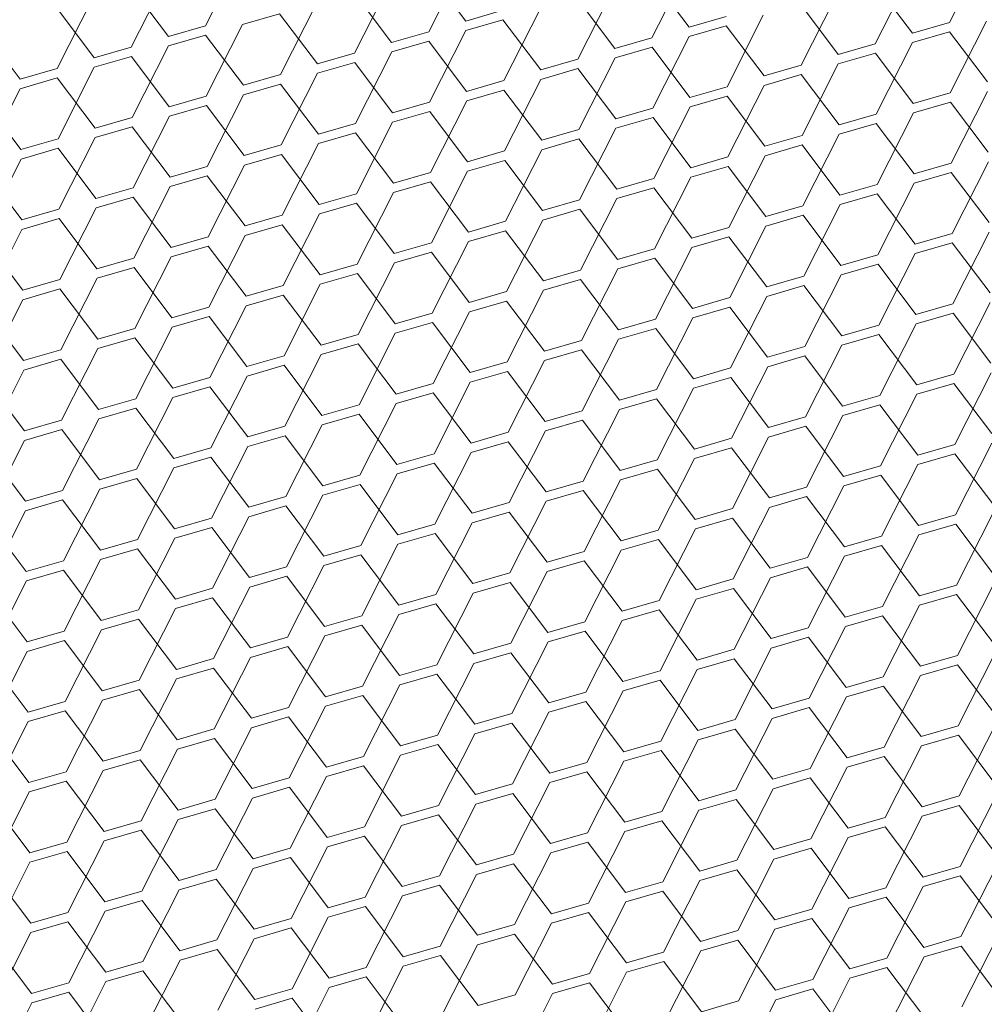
# Model space of a CAD drawing. Header units: millimetres. Extents: x 3925 to 5043, y -86 to 778.
# Tile 389 of 439: x 4937.92 to 4943.7, y 526.43 to 532.32. Entities that reach past the tile are written whole.
import ezdxf

# ---------------------------------------------------------------- set-up
doc = ezdxf.new("R2010")
doc.units = ezdxf.units.MM
doc.header["$LTSCALE"] = 46.255
doc.layers.add('H30K-DUST-FIDXF_CONTINUOUS_LINE', color=7, linetype='CONTINUOUS')

msp = doc.modelspace()

# ---------------------------------------------------------------- linework, layer by layer
at = {"layer": 'H30K-DUST-FIDXF_CONTINUOUS_LINE', "color": 7, "linetype": 'Continuous', "lineweight": 0}
for p, q in [((4943.487, 532.3046), (4943.7043, 532.7333)), ((4939.0333, 532.2847), (4939.2506, 532.7134)), ((4940.37, 532.2486), (4940.5872, 532.6773)), ((4940.5919, 532.3127), (4940.3654, 532.6131)), ((4941.7066, 532.2125), (4941.9239, 532.6411)), ((4938.5896, 532.1565), (4938.8068, 532.5851)), ((4941.9285, 532.2766), (4941.702, 532.577)), ((4943.0433, 532.1763), (4943.2605, 532.605)), ((4938.8114, 532.2206), (4938.5849, 532.521)), ((4939.9262, 532.1203), (4940.1435, 532.549)), ((4941.2628, 532.0842), (4941.4801, 532.5129)), ((4943.2652, 532.2405), (4943.0386, 532.5409)), ((4938.1458, 532.0282), (4938.3631, 532.4569)), ((4940.1481, 532.1845), (4939.9216, 532.4849)), ((4941.4847, 532.1483), (4941.2582, 532.4487)), ((4942.5995, 532.0481), (4942.8168, 532.4767)), ((4938.3677, 532.0923), (4938.1412, 532.3927)), ((4939.4824, 531.9921), (4939.6997, 532.4207)), ((4940.5919, 532.3127), (4940.8137, 532.3769)), ((4940.8191, 531.9559), (4941.0363, 532.3846)), ((4942.8214, 532.1122), (4942.5949, 532.4126)), ((4939.4778, 532.3566), (4939.2559, 532.2925)), ((4939.7043, 532.0562), (4939.4778, 532.3566)), ((4940.8145, 532.3205), (4940.5926, 532.2563)), ((4941.041, 532.0201), (4940.8145, 532.3205)), ((4941.9285, 532.2766), (4942.1504, 532.3407)), ((4942.1557, 531.9198), (4942.373, 532.3485)), ((4937.9239, 531.9641), (4937.6974, 532.2645)), ((4938.8114, 532.2206), (4939.0333, 532.2847)), ((4939.0387, 531.8638), (4939.2559, 532.2925)), ((4942.1511, 532.2843), (4941.9292, 532.2202)), ((4942.3776, 531.9839), (4942.1511, 532.2843)), ((4943.2652, 532.2405), (4943.487, 532.3046)), ((4943.4924, 531.8837), (4943.7096, 532.3123)), ((4939.034, 532.2283), (4938.8122, 532.1642)), ((4939.2605, 531.9279), (4939.034, 532.2283)), ((4940.1481, 532.1845), (4940.37, 532.2486)), ((4940.3753, 531.8277), (4940.5926, 532.2563)), ((4941.4847, 532.1483), (4941.7066, 532.2125)), ((4941.712, 531.7915), (4941.9292, 532.2202)), ((4943.4878, 532.2482), (4943.2659, 532.1841)), ((4943.7143, 531.9478), (4943.4878, 532.2482)), ((4938.3677, 532.0923), (4938.5896, 532.1565)), ((4938.5949, 531.7355), (4938.8122, 532.1642)), ((4940.3707, 532.1922), (4940.1488, 532.1281)), ((4940.5972, 531.8918), (4940.3707, 532.1922)), ((4941.7073, 532.1561), (4941.4854, 532.0919)), ((4941.9338, 531.8557), (4941.7073, 532.1561)), ((4942.8214, 532.1122), (4943.0433, 532.1763)), ((4943.0486, 531.7554), (4943.2659, 532.1841)), ((4938.5903, 532.1001), (4938.3684, 532.0359)), ((4938.8168, 531.7997), (4938.5903, 532.1001)), ((4939.7043, 532.0562), (4939.9262, 532.1203)), ((4939.9315, 531.6994), (4940.1488, 532.1281)), ((4941.041, 532.0201), (4941.2628, 532.0842)), ((4941.2682, 531.6633), (4941.4854, 532.0919)), ((4943.044, 532.1199), (4942.8221, 532.0558)), ((4943.2705, 531.8195), (4943.044, 532.1199)), ((4937.9239, 531.9641), (4938.1458, 532.0282)), ((4938.1511, 531.6073), (4938.3684, 532.0359)), ((4939.9269, 532.0639), (4939.705, 531.9998)), ((4940.1534, 531.7635), (4939.9269, 532.0639)), ((4941.2636, 532.0278), (4941.0417, 531.9637)), ((4941.4901, 531.7274), (4941.2636, 532.0278)), ((4942.3776, 531.9839), (4942.5995, 532.0481)), ((4942.6048, 531.6271), (4942.8221, 532.0558)), ((4938.1465, 531.9718), (4937.9246, 531.9077)), ((4938.373, 531.6714), (4938.1465, 531.9718)), ((4939.2605, 531.9279), (4939.4824, 531.9921)), ((4939.4878, 531.5711), (4939.705, 531.9998)), ((4940.8244, 531.535), (4941.0417, 531.9637)), ((4942.6002, 531.9917), (4942.3783, 531.9275)), ((4942.8267, 531.6913), (4942.6002, 531.9917)), ((4937.7073, 531.479), (4937.9246, 531.9077)), ((4939.4831, 531.9357), (4939.2613, 531.8715)), ((4939.7096, 531.6353), (4939.4831, 531.9357)), ((4940.5972, 531.8918), (4940.8191, 531.9559)), ((4941.9338, 531.8557), (4942.1557, 531.9198)), ((4942.1611, 531.4989), (4942.3783, 531.9275)), ((4938.8168, 531.7997), (4939.0387, 531.8638)), ((4939.044, 531.4429), (4939.2613, 531.8715)), ((4940.8198, 531.8995), (4940.5979, 531.8354)), ((4941.0463, 531.5991), (4940.8198, 531.8995)), ((4942.1564, 531.8634), (4941.9346, 531.7993)), ((4942.3829, 531.563), (4942.1564, 531.8634)), ((4943.2705, 531.8195), (4943.4924, 531.8837)), ((4943.4977, 531.4627), (4943.715, 531.8914)), ((4937.9292, 531.5431), (4937.7027, 531.8435)), ((4939.0394, 531.8074), (4938.8175, 531.7433)), ((4939.2659, 531.507), (4939.0394, 531.8074)), ((4940.1534, 531.7635), (4940.3753, 531.8277)), ((4940.3806, 531.4067), (4940.5979, 531.8354)), ((4941.4901, 531.7274), (4941.712, 531.7915)), ((4941.7173, 531.3706), (4941.9346, 531.7993)), ((4943.4931, 531.8273), (4943.2712, 531.7631)), ((4943.7196, 531.5269), (4943.4931, 531.8273)), ((4938.373, 531.6714), (4938.5949, 531.7355)), ((4938.6002, 531.3146), (4938.8175, 531.7433)), ((4940.376, 531.7713), (4940.1541, 531.7071)), ((4940.6025, 531.4709), (4940.376, 531.7713)), ((4941.7127, 531.7351), (4941.4908, 531.671)), ((4941.9392, 531.4347), (4941.7127, 531.7351)), ((4942.8267, 531.6913), (4943.0486, 531.7554)), ((4943.0539, 531.3345), (4943.2712, 531.7631)), ((4938.5956, 531.6791), (4938.3737, 531.615)), ((4938.8221, 531.3787), (4938.5956, 531.6791)), ((4939.7096, 531.6353), (4939.9315, 531.6994)), ((4939.9369, 531.2785), (4940.1541, 531.7071)), ((4941.2735, 531.2423), (4941.4908, 531.671)), ((4943.0493, 531.699), (4942.8274, 531.6349)), ((4943.2758, 531.3986), (4943.0493, 531.699)), ((4938.1564, 531.1863), (4938.3737, 531.615)), ((4939.9322, 531.643), (4939.7104, 531.5789)), ((4940.1587, 531.3426), (4939.9322, 531.643)), ((4941.0463, 531.5991), (4941.2682, 531.6633)), ((4942.3829, 531.563), (4942.6048, 531.6271)), ((4942.6102, 531.2062), (4942.8274, 531.6349)), ((4937.9292, 531.5431), (4938.1511, 531.6073)), ((4938.1518, 531.5509), (4937.9299, 531.4867)), ((4938.3783, 531.2505), (4938.1518, 531.5509)), ((4939.2659, 531.507), (4939.4878, 531.5711)), ((4939.4931, 531.1502), (4939.7104, 531.5789)), ((4941.2689, 531.6069), (4941.047, 531.5427)), ((4941.4954, 531.3065), (4941.2689, 531.6069)), ((4942.6055, 531.5707), (4942.3837, 531.5066)), ((4942.832, 531.2703), (4942.6055, 531.5707)), ((4939.4885, 531.5147), (4939.2666, 531.4506)), ((4939.715, 531.2143), (4939.4885, 531.5147)), ((4940.6025, 531.4709), (4940.8244, 531.535)), ((4940.8297, 531.1141), (4941.047, 531.5427)), ((4941.9392, 531.4347), (4942.1611, 531.4989)), ((4942.1664, 531.0779), (4942.3837, 531.5066)), ((4937.7127, 531.0581), (4937.9299, 531.4867)), ((4938.8221, 531.3787), (4939.044, 531.4429)), ((4939.0493, 531.0219), (4939.2666, 531.4506)), ((4940.8251, 531.4786), (4940.6032, 531.4145)), ((4941.0516, 531.1782), (4940.8251, 531.4786)), ((4942.1618, 531.4425), (4941.9399, 531.3783)), ((4942.3883, 531.1421), (4942.1618, 531.4425)), ((4943.2758, 531.3986), (4943.4977, 531.4627)), ((4943.503, 531.0418), (4943.7203, 531.4705)), ((4937.9346, 531.1222), (4937.7081, 531.4226)), ((4939.0447, 531.3865), (4938.8228, 531.3223)), ((4939.2712, 531.0861), (4939.0447, 531.3865)), ((4940.1587, 531.3426), (4940.3806, 531.4067)), ((4940.386, 530.9858), (4940.6032, 531.4145)), ((4941.7226, 530.9497), (4941.9399, 531.3783)), ((4943.4984, 531.4063), (4943.2765, 531.3422)), ((4943.7249, 531.1059), (4943.4984, 531.4063)), ((4938.3783, 531.2505), (4938.6002, 531.3146)), ((4938.6055, 530.8937), (4938.8228, 531.3223)), ((4940.3813, 531.3503), (4940.1595, 531.2862)), ((4940.6079, 531.0499), (4940.3813, 531.3503)), ((4941.4954, 531.3065), (4941.7173, 531.3706)), ((4942.832, 531.2703), (4943.0539, 531.3345)), ((4943.0593, 530.9135), (4943.2765, 531.3422)), ((4938.6009, 531.2582), (4938.379, 531.1941)), ((4938.8274, 530.9578), (4938.6009, 531.2582)), ((4939.715, 531.2143), (4939.9369, 531.2785)), ((4939.9422, 530.8575), (4940.1595, 531.2862)), ((4941.718, 531.3142), (4941.4961, 531.2501)), ((4941.9445, 531.0138), (4941.718, 531.3142)), ((4943.0546, 531.2781), (4942.8328, 531.2139)), ((4943.2811, 530.9777), (4943.0546, 531.2781)), ((4939.9376, 531.2221), (4939.7157, 531.1579)), ((4940.1641, 530.9217), (4939.9376, 531.2221)), ((4941.0516, 531.1782), (4941.2735, 531.2423)), ((4941.2788, 530.8214), (4941.4961, 531.2501)), ((4942.3883, 531.1421), (4942.6102, 531.2062)), ((4942.6155, 530.7853), (4942.8328, 531.2139)), ((4937.9346, 531.1222), (4938.1564, 531.1863)), ((4938.1618, 530.7654), (4938.379, 531.1941)), ((4939.2712, 531.0861), (4939.4931, 531.1502)), ((4939.4984, 530.7293), (4939.7157, 531.1579)), ((4941.2742, 531.1859), (4941.0523, 531.1218)), ((4941.5007, 530.8855), (4941.2742, 531.1859)), ((4942.6109, 531.1498), (4942.389, 531.0857)), ((4942.8374, 530.8494), (4942.6109, 531.1498)), ((4938.1572, 531.1299), (4937.9353, 531.0658)), ((4938.3837, 530.8295), (4938.1572, 531.1299)), ((4939.4938, 531.0938), (4939.2719, 531.0297)), ((4939.7203, 530.7934), (4939.4938, 531.0938)), ((4940.6079, 531.0499), (4940.8297, 531.1141)), ((4940.8351, 530.6931), (4941.0523, 531.1218)), ((4942.1717, 530.657), (4942.389, 531.0857)), ((4937.718, 530.6371), (4937.9353, 531.0658)), ((4938.8274, 530.9578), (4939.0493, 531.0219)), ((4939.0546, 530.601), (4939.2719, 531.0297)), ((4940.8305, 531.0577), (4940.6086, 530.9935)), ((4941.057, 530.7573), (4940.8305, 531.0577)), ((4941.9445, 531.0138), (4942.1664, 531.0779)), ((4942.1671, 531.0215), (4941.9452, 530.9574)), ((4942.3936, 530.7211), (4942.1671, 531.0215)), ((4943.2811, 530.9777), (4943.503, 531.0418)), ((4943.5084, 530.6209), (4943.7256, 531.0495)), ((4937.9399, 530.7013), (4937.7134, 531.0017)), ((4939.05, 530.9655), (4938.8281, 530.9014)), ((4939.2765, 530.6651), (4939.05, 530.9655)), ((4940.1641, 530.9217), (4940.386, 530.9858)), ((4940.3913, 530.5649), (4940.6086, 530.9935)), ((4943.5037, 530.9854), (4943.2819, 530.9213)), ((4943.7302, 530.685), (4943.5037, 530.9854)), ((4940.3867, 530.9294), (4940.1648, 530.8653)), ((4940.6132, 530.629), (4940.3867, 530.9294)), ((4941.5007, 530.8855), (4941.7226, 530.9497)), ((4941.7279, 530.5287), (4941.9452, 530.9574)), ((4942.8374, 530.8494), (4943.0593, 530.9135)), ((4943.0646, 530.4926), (4943.2819, 530.9213)), ((4938.3837, 530.8295), (4938.6055, 530.8937)), ((4938.6109, 530.4727), (4938.8281, 530.9014)), ((4939.7203, 530.7934), (4939.9422, 530.8575)), ((4939.9475, 530.4366), (4940.1648, 530.8653)), ((4941.7233, 530.8933), (4941.5014, 530.8291)), ((4941.9498, 530.5929), (4941.7233, 530.8933)), ((4943.06, 530.8571), (4942.8381, 530.793)), ((4943.2865, 530.5567), (4943.06, 530.8571)), ((4938.6063, 530.8373), (4938.3844, 530.7731)), ((4938.8328, 530.5369), (4938.6063, 530.8373)), ((4939.9429, 530.8011), (4939.721, 530.737)), ((4940.1694, 530.5007), (4939.9429, 530.8011)), ((4941.057, 530.7573), (4941.2788, 530.8214)), ((4941.2842, 530.4005), (4941.5014, 530.8291)), ((4942.3936, 530.7211), (4942.6155, 530.7853)), ((4942.6208, 530.3643), (4942.8381, 530.793)), ((4937.9399, 530.7013), (4938.1618, 530.7654)), ((4938.1671, 530.3445), (4938.3844, 530.7731)), ((4939.2765, 530.6651), (4939.4984, 530.7293)), ((4939.5038, 530.3083), (4939.721, 530.737)), ((4941.2796, 530.765), (4941.0577, 530.7009)), ((4941.5061, 530.4646), (4941.2796, 530.765)), ((4942.6162, 530.7289), (4942.3943, 530.6647)), ((4942.8427, 530.4285), (4942.6162, 530.7289)), ((4938.1625, 530.709), (4937.9406, 530.6449)), ((4938.389, 530.4086), (4938.1625, 530.709)), ((4939.4991, 530.6729), (4939.2773, 530.6087)), ((4939.7256, 530.3725), (4939.4991, 530.6729)), ((4940.6132, 530.629), (4940.8351, 530.6931)), ((4940.8404, 530.2722), (4941.0577, 530.7009)), ((4937.7233, 530.2162), (4937.9406, 530.6449)), ((4939.06, 530.1801), (4939.2773, 530.6087)), ((4940.8358, 530.6367), (4940.6139, 530.5726)), ((4941.0623, 530.3363), (4940.8358, 530.6367)), ((4941.9498, 530.5929), (4942.1717, 530.657)), ((4942.177, 530.2361), (4942.3943, 530.6647)), ((4943.2865, 530.5567), (4943.5084, 530.6209)), ((4943.5137, 530.1999), (4943.731, 530.6286)), ((4937.9452, 530.2803), (4937.7187, 530.5807)), ((4938.8328, 530.5369), (4939.0546, 530.601)), ((4940.1694, 530.5007), (4940.3913, 530.5649)), ((4940.3966, 530.1439), (4940.6139, 530.5726)), ((4942.1724, 530.6006), (4941.9505, 530.5365)), ((4942.3989, 530.3002), (4942.1724, 530.6006)), ((4943.5091, 530.5645), (4943.2872, 530.5003)), ((4943.7356, 530.2641), (4943.5091, 530.5645)), ((4939.0554, 530.5446), (4938.8335, 530.4805)), ((4939.2819, 530.2442), (4939.0554, 530.5446)), ((4940.392, 530.5085), (4940.1701, 530.4443)), ((4940.6185, 530.2081), (4940.392, 530.5085)), ((4941.5061, 530.4646), (4941.7279, 530.5287)), ((4941.7333, 530.1078), (4941.9505, 530.5365)), ((4942.8427, 530.4285), (4943.0646, 530.4926)), ((4943.0699, 530.0717), (4943.2872, 530.5003)), ((4938.389, 530.4086), (4938.6109, 530.4727)), ((4938.6162, 530.0518), (4938.8335, 530.4805)), ((4939.7256, 530.3725), (4939.9475, 530.4366)), ((4939.9529, 530.0157), (4940.1701, 530.4443)), ((4941.7287, 530.4723), (4941.5068, 530.4082)), ((4941.9552, 530.1719), (4941.7287, 530.4723)), ((4943.0653, 530.4362), (4942.8434, 530.3721)), ((4943.2918, 530.1358), (4943.0653, 530.4362)), ((4938.6116, 530.4164), (4938.3897, 530.3522)), ((4938.8381, 530.1159), (4938.6116, 530.4164)), ((4939.9482, 530.3802), (4939.7264, 530.3161)), ((4940.1747, 530.0798), (4939.9482, 530.3802)), ((4941.0623, 530.3363), (4941.2842, 530.4005)), ((4941.2895, 529.9795), (4941.5068, 530.4082)), ((4942.6261, 529.9434), (4942.8434, 530.3721)), ((4937.9452, 530.2803), (4938.1671, 530.3445)), ((4938.1724, 529.9235), (4938.3897, 530.3522)), ((4939.5091, 529.8874), (4939.7264, 530.3161)), ((4941.2849, 530.3441), (4941.063, 530.28)), ((4941.5114, 530.0437), (4941.2849, 530.3441)), ((4942.3989, 530.3002), (4942.6208, 530.3643)), ((4938.1678, 530.2881), (4937.9459, 530.224)), ((4938.3943, 529.9877), (4938.1678, 530.2881)), ((4939.2819, 530.2442), (4939.5038, 530.3083)), ((4940.6185, 530.2081), (4940.8404, 530.2722)), ((4940.8457, 529.8513), (4941.063, 530.28)), ((4942.6215, 530.308), (4942.3996, 530.2438)), ((4942.848, 530.0075), (4942.6215, 530.308)), ((4937.7287, 529.7953), (4937.9459, 530.224)), ((4939.5045, 530.252), (4939.2826, 530.1878)), ((4939.731, 529.9515), (4939.5045, 530.252)), ((4940.8411, 530.2158), (4940.6192, 530.1517)), ((4941.0676, 529.9154), (4940.8411, 530.2158)), ((4941.9552, 530.1719), (4942.177, 530.2361)), ((4942.1824, 529.8151), (4942.3996, 530.2438)), ((4943.2918, 530.1358), (4943.5137, 530.1999)), ((4943.519, 529.779), (4943.7363, 530.2077)), ((4937.9506, 529.8594), (4937.724, 530.1598)), ((4938.8381, 530.1159), (4939.06, 530.1801)), ((4939.0653, 529.7591), (4939.2826, 530.1878)), ((4940.1747, 530.0798), (4940.3966, 530.1439)), ((4940.402, 529.723), (4940.6192, 530.1517)), ((4942.1778, 530.1797), (4941.9559, 530.1156)), ((4942.4043, 529.8793), (4942.1778, 530.1797)), ((4943.5144, 530.1436), (4943.2925, 530.0794)), ((4943.7409, 529.8431), (4943.5144, 530.1436)), ((4939.0607, 530.1237), (4938.8388, 530.0596)), ((4939.2872, 529.8233), (4939.0607, 530.1237)), ((4940.3973, 530.0876), (4940.1755, 530.0234)), ((4940.6238, 529.7871), (4940.3973, 530.0876)), ((4941.5114, 530.0437), (4941.7333, 530.1078)), ((4941.7386, 529.6869), (4941.9559, 530.1156)), ((4943.0753, 529.6508), (4943.2925, 530.0794)), ((4938.3943, 529.9877), (4938.6162, 530.0518)), ((4938.6215, 529.6309), (4938.8388, 530.0596)), ((4939.9582, 529.5948), (4940.1755, 530.0234)), ((4941.734, 530.0514), (4941.5121, 529.9873)), ((4941.9605, 529.751), (4941.734, 530.0514)), ((4942.848, 530.0075), (4943.0699, 530.0717)), ((4938.6169, 529.9954), (4938.395, 529.9313)), ((4938.8434, 529.695), (4938.6169, 529.9954)), ((4939.731, 529.9515), (4939.9529, 530.0157)), ((4939.9536, 529.9593), (4939.7317, 529.8952)), ((4940.1801, 529.6589), (4939.9536, 529.9593)), ((4941.0676, 529.9154), (4941.2895, 529.9795)), ((4941.2948, 529.5586), (4941.5121, 529.9873)), ((4943.0706, 530.0153), (4942.8487, 529.9512)), ((4943.2971, 529.7149), (4943.0706, 530.0153)), ((4937.9506, 529.8594), (4938.1724, 529.9235)), ((4938.1778, 529.5026), (4938.395, 529.9313)), ((4941.2902, 529.9232), (4941.0683, 529.859)), ((4941.5167, 529.6228), (4941.2902, 529.9232)), ((4942.4043, 529.8793), (4942.6261, 529.9434)), ((4942.6315, 529.5225), (4942.8487, 529.9512)), ((4938.1732, 529.8672), (4937.9513, 529.803)), ((4938.3997, 529.5668), (4938.1732, 529.8672)), ((4939.2872, 529.8233), (4939.5091, 529.8874)), ((4939.5144, 529.4665), (4939.7317, 529.8952)), ((4940.6238, 529.7871), (4940.8457, 529.8513)), ((4940.8511, 529.4304), (4941.0683, 529.859)), ((4942.6269, 529.887), (4942.405, 529.8229)), ((4942.8534, 529.5866), (4942.6269, 529.887)), ((4937.734, 529.3744), (4937.9513, 529.803)), ((4939.5098, 529.831), (4939.2879, 529.7669)), ((4939.7363, 529.5306), (4939.5098, 529.831)), ((4940.8464, 529.7949), (4940.6246, 529.7308)), ((4941.0729, 529.4945), (4940.8464, 529.7949)), ((4941.9605, 529.751), (4942.1824, 529.8151)), ((4942.1877, 529.3942), (4942.405, 529.8229)), ((4943.5244, 529.3581), (4943.7416, 529.7868)), ((4937.9559, 529.4385), (4937.7294, 529.7389)), ((4938.8434, 529.695), (4939.0653, 529.7591)), ((4939.0706, 529.3382), (4939.2879, 529.7669)), ((4940.4073, 529.3021), (4940.6246, 529.7308)), ((4942.1831, 529.7588), (4941.9612, 529.6946)), ((4942.4096, 529.4584), (4942.1831, 529.7588)), ((4943.2971, 529.7149), (4943.519, 529.779)), ((4939.066, 529.7028), (4938.8441, 529.6386)), ((4939.2925, 529.4024), (4939.066, 529.7028)), ((4940.1801, 529.6589), (4940.402, 529.723)), ((4940.4027, 529.6666), (4940.1808, 529.6025)), ((4940.6292, 529.3662), (4940.4027, 529.6666)), ((4941.5167, 529.6228), (4941.7386, 529.6869)), ((4941.7439, 529.266), (4941.9612, 529.6946)), ((4943.5197, 529.7226), (4943.2979, 529.6585)), ((4943.7462, 529.4222), (4943.5197, 529.7226)), ((4938.3997, 529.5668), (4938.6215, 529.6309)), ((4938.6269, 529.21), (4938.8441, 529.6386)), ((4941.7393, 529.6305), (4941.5174, 529.5664)), ((4941.9658, 529.3301), (4941.7393, 529.6305)), ((4942.8534, 529.5866), (4943.0753, 529.6508)), ((4943.0806, 529.2298), (4943.2979, 529.6585)), ((4938.6223, 529.5745), (4938.4004, 529.5104)), ((4938.8488, 529.2741), (4938.6223, 529.5745)), ((4939.7363, 529.5306), (4939.9582, 529.5948)), ((4939.9635, 529.1738), (4940.1808, 529.6025)), ((4941.0729, 529.4945), (4941.2948, 529.5586)), ((4941.3002, 529.1377), (4941.5174, 529.5664)), ((4943.076, 529.5944), (4942.8541, 529.5302)), ((4943.3025, 529.294), (4943.076, 529.5944)), ((4937.9559, 529.4385), (4938.1778, 529.5026)), ((4938.1831, 529.0817), (4938.4004, 529.5104)), ((4939.9589, 529.5384), (4939.737, 529.4742)), ((4940.1854, 529.238), (4939.9589, 529.5384)), ((4941.2955, 529.5022), (4941.0737, 529.4381)), ((4941.5221, 529.2018), (4941.2955, 529.5022)), ((4942.4096, 529.4584), (4942.6315, 529.5225)), ((4942.6368, 529.1016), (4942.8541, 529.5302)), ((4938.1785, 529.4462), (4937.9566, 529.3821)), ((4938.405, 529.1458), (4938.1785, 529.4462)), ((4939.2925, 529.4024), (4939.5144, 529.4665)), ((4939.5197, 529.0456), (4939.737, 529.4742)), ((4940.6292, 529.3662), (4940.8511, 529.4304)), ((4940.8564, 529.0094), (4941.0737, 529.4381)), ((4942.6322, 529.4661), (4942.4103, 529.402)), ((4942.8587, 529.1657), (4942.6322, 529.4661)), ((4937.7393, 528.9534), (4937.9566, 529.3821)), ((4939.5151, 529.4101), (4939.2932, 529.346)), ((4939.7416, 529.1097), (4939.5151, 529.4101)), ((4940.8518, 529.374), (4940.6299, 529.3098)), ((4941.0783, 529.0736), (4940.8518, 529.374)), ((4941.9658, 529.3301), (4942.1877, 529.3942)), ((4942.193, 528.9733), (4942.4103, 529.402)), ((4937.9612, 529.0176), (4937.7347, 529.318)), ((4938.8488, 529.2741), (4939.0706, 529.3382)), ((4939.076, 528.9173), (4939.2932, 529.346)), ((4942.1884, 529.3378), (4941.9665, 529.2737)), ((4942.4149, 529.0374), (4942.1884, 529.3378)), ((4943.3025, 529.294), (4943.5244, 529.3581)), ((4943.5297, 528.9372), (4943.747, 529.3658)), ((4939.0714, 529.2818), (4938.8495, 529.2177)), ((4939.2979, 528.9814), (4939.0714, 529.2818)), ((4940.1854, 529.238), (4940.4073, 529.3021)), ((4940.4126, 528.8812), (4940.6299, 529.3098)), ((4941.5221, 529.2018), (4941.7439, 529.266)), ((4941.7493, 528.845), (4941.9665, 529.2737)), ((4943.5251, 529.3017), (4943.3032, 529.2376)), ((4943.7516, 529.0013), (4943.5251, 529.3017)), ((4938.405, 529.1458), (4938.6269, 529.21)), ((4938.6322, 528.789), (4938.8495, 529.2177)), ((4940.408, 529.2457), (4940.1861, 529.1816)), ((4940.6345, 528.9453), (4940.408, 529.2457)), ((4941.7447, 529.2096), (4941.5228, 529.1454)), ((4941.9712, 528.9092), (4941.7447, 529.2096)), ((4942.8587, 529.1657), (4943.0806, 529.2298)), ((4943.0859, 528.8089), (4943.3032, 529.2376)), ((4938.6276, 529.1536), (4938.4057, 529.0894)), ((4938.8541, 528.8532), (4938.6276, 529.1536)), ((4939.7416, 529.1097), (4939.9635, 529.1738)), ((4939.9688, 528.7529), (4940.1861, 529.1816)), ((4941.0783, 529.0736), (4941.3002, 529.1377)), ((4941.3055, 528.7168), (4941.5228, 529.1454)), ((4943.0813, 529.1734), (4942.8594, 529.1093)), ((4943.3078, 528.873), (4943.0813, 529.1734)), ((4937.9612, 529.0176), (4938.1831, 529.0817)), ((4938.1884, 528.6608), (4938.4057, 529.0894)), ((4939.9642, 529.1174), (4939.7423, 529.0533)), ((4940.1907, 528.817), (4939.9642, 529.1174)), ((4941.3009, 529.0813), (4941.079, 529.0172)), ((4941.5274, 528.7809), (4941.3009, 529.0813)), ((4942.4149, 529.0374), (4942.6368, 529.1016)), ((4942.6421, 528.6806), (4942.8594, 529.1093)), ((4938.1838, 529.0253), (4937.9619, 528.9612)), ((4938.4103, 528.7249), (4938.1838, 529.0253)), ((4939.2979, 528.9814), (4939.5197, 529.0456)), ((4939.5251, 528.6246), (4939.7423, 529.0533)), ((4940.8617, 528.5885), (4941.079, 529.0172)), ((4942.6375, 529.0452), (4942.4156, 528.981)), ((4942.864, 528.7448), (4942.6375, 529.0452)), ((4937.7447, 528.5325), (4937.9619, 528.9612)), ((4939.5205, 528.9892), (4939.2986, 528.925)), ((4939.747, 528.6888), (4939.5205, 528.9892)), ((4940.6345, 528.9453), (4940.8564, 529.0094)), ((4941.9712, 528.9092), (4942.193, 528.9733)), ((4942.1984, 528.5524), (4942.4156, 528.981)), ((4938.8541, 528.8532), (4939.076, 528.9173)), ((4939.0813, 528.4964), (4939.2986, 528.925)), ((4940.8571, 528.953), (4940.6352, 528.8889)), ((4941.0836, 528.6526), (4940.8571, 528.953)), ((4942.1938, 528.9169), (4941.9719, 528.8528)), ((4942.4203, 528.6165), (4942.1938, 528.9169)), ((4943.3078, 528.873), (4943.5297, 528.9372)), ((4943.535, 528.5162), (4943.7523, 528.9449)), ((4937.9665, 528.5966), (4937.74, 528.897)), ((4939.0767, 528.8609), (4938.8548, 528.7968)), ((4939.3032, 528.5605), (4939.0767, 528.8609)), ((4940.1907, 528.817), (4940.4126, 528.8812)), ((4940.418, 528.4602), (4940.6352, 528.8889)), ((4941.5274, 528.7809), (4941.7493, 528.845)), ((4941.7546, 528.4241), (4941.9719, 528.8528)), ((4943.5304, 528.8808), (4943.3085, 528.8166)), ((4943.7569, 528.5804), (4943.5304, 528.8808)), ((4938.4103, 528.7249), (4938.6322, 528.789)), ((4938.6375, 528.3681), (4938.8548, 528.7968)), ((4940.4133, 528.8248), (4940.1914, 528.7606)), ((4940.6398, 528.5244), (4940.4133, 528.8248)), ((4941.75, 528.7886), (4941.5281, 528.7245)), ((4941.9765, 528.4882), (4941.75, 528.7886)), ((4942.864, 528.7448), (4943.0859, 528.8089)), ((4943.0912, 528.388), (4943.3085, 528.8166)), ((4938.6329, 528.7326), (4938.411, 528.6685)), ((4938.8594, 528.4322), (4938.6329, 528.7326)), ((4939.747, 528.6888), (4939.9688, 528.7529)), ((4939.9742, 528.332), (4940.1914, 528.7606)), ((4941.3108, 528.2958), (4941.5281, 528.7245)), ((4943.0866, 528.7525), (4942.8647, 528.6884)), ((4943.3131, 528.4521), (4943.0866, 528.7525)), ((4938.1938, 528.2398), (4938.411, 528.6685)), ((4939.9696, 528.6965), (4939.7477, 528.6324)), ((4940.1961, 528.3961), (4939.9696, 528.6965)), ((4941.0836, 528.6526), (4941.3055, 528.7168)), ((4942.4203, 528.6165), (4942.6421, 528.6806)), ((4942.6475, 528.2597), (4942.8647, 528.6884)), ((4937.9665, 528.5966), (4938.1884, 528.6608)), ((4938.1891, 528.6044), (4937.9673, 528.5402)), ((4938.4156, 528.304), (4938.1891, 528.6044)), ((4939.3032, 528.5605), (4939.5251, 528.6246)), ((4939.5304, 528.2037), (4939.7477, 528.6324)), ((4941.3062, 528.6604), (4941.0843, 528.5962)), ((4941.5327, 528.36), (4941.3062, 528.6604)), ((4942.6429, 528.6242), (4942.421, 528.5601)), ((4942.8694, 528.3238), (4942.6429, 528.6242)), ((4939.5258, 528.5682), (4939.3039, 528.5041)), ((4939.7523, 528.2678), (4939.5258, 528.5682)), ((4940.6398, 528.5244), (4940.8617, 528.5885)), ((4940.8671, 528.1676), (4941.0843, 528.5962)), ((4941.9765, 528.4882), (4942.1984, 528.5524)), ((4942.2037, 528.1314), (4942.421, 528.5601)), ((4937.75, 528.1116), (4937.9673, 528.5402)), ((4938.8594, 528.4322), (4939.0813, 528.4964)), ((4939.0866, 528.0754), (4939.3039, 528.5041)), ((4940.8624, 528.5321), (4940.6406, 528.468)), ((4941.0889, 528.2317), (4940.8624, 528.5321)), ((4942.1991, 528.496), (4941.9772, 528.4318)), ((4942.4256, 528.1956), (4942.1991, 528.496)), ((4943.3131, 528.4521), (4943.535, 528.5162)), ((4943.5403, 528.0953), (4943.7576, 528.524)), ((4937.9719, 528.1757), (4937.7454, 528.4761)), ((4939.082, 528.44), (4938.8601, 528.3758)), ((4939.3085, 528.1396), (4939.082, 528.44)), ((4940.1961, 528.3961), (4940.418, 528.4602)), ((4940.4233, 528.0393), (4940.6406, 528.468)), ((4941.7599, 528.0032), (4941.9772, 528.4318)), ((4943.5357, 528.4598), (4943.3138, 528.3957)), ((4943.7622, 528.1594), (4943.5357, 528.4598)), ((4938.4156, 528.304), (4938.6375, 528.3681)), ((4938.6429, 527.9472), (4938.8601, 528.3758)), ((4940.4187, 528.4038), (4940.1968, 528.3397)), ((4940.6452, 528.1034), (4940.4187, 528.4038)), ((4941.5327, 528.36), (4941.7546, 528.4241)), ((4942.8694, 528.3238), (4943.0912, 528.388)), ((4943.0966, 527.967), (4943.3138, 528.3957)), ((4938.6382, 528.3117), (4938.4164, 528.2476)), ((4938.8648, 528.0113), (4938.6382, 528.3117)), ((4939.7523, 528.2678), (4939.9742, 528.332)), ((4939.9795, 527.911), (4940.1968, 528.3397)), ((4941.7553, 528.3677), (4941.5334, 528.3036)), ((4941.9818, 528.0673), (4941.7553, 528.3677)), ((4943.092, 528.3316), (4942.8701, 528.2674)), ((4943.3185, 528.0312), (4943.092, 528.3316)), ((4939.9749, 528.2756), (4939.753, 528.2114)), ((4940.2014, 527.9752), (4939.9749, 528.2756)), ((4941.0889, 528.2317), (4941.3108, 528.2958)), ((4941.3162, 527.8749), (4941.5334, 528.3036)), ((4942.4256, 528.1956), (4942.6475, 528.2597)), ((4942.6528, 527.8388), (4942.8701, 528.2674)), ((4937.9719, 528.1757), (4938.1938, 528.2398)), ((4938.1991, 527.8189), (4938.4164, 528.2476)), ((4939.3085, 528.1396), (4939.5304, 528.2037)), ((4939.5357, 527.7828), (4939.753, 528.2114)), ((4941.3115, 528.2394), (4941.0897, 528.1753)), ((4941.538, 527.939), (4941.3115, 528.2394)), ((4942.6482, 528.2033), (4942.4263, 528.1392)), ((4942.8747, 527.9029), (4942.6482, 528.2033)), ((4938.1945, 528.1834), (4937.9726, 528.1193)), ((4938.421, 527.883), (4938.1945, 528.1834)), ((4939.5311, 528.1473), (4939.3092, 528.0832)), ((4939.7576, 527.8469), (4939.5311, 528.1473)), ((4940.6452, 528.1034), (4940.8671, 528.1676)), ((4940.8724, 527.7466), (4941.0897, 528.1753)), ((4942.209, 527.7105), (4942.4263, 528.1392)), ((4937.7553, 527.6906), (4937.9726, 528.1193)), ((4938.8648, 528.0113), (4939.0866, 528.0754)), ((4939.092, 527.6545), (4939.3092, 528.0832)), ((4940.8678, 528.1112), (4940.6459, 528.047)), ((4941.0943, 527.8108), (4940.8678, 528.1112)), ((4941.9818, 528.0673), (4942.2037, 528.1314)), ((4942.2044, 528.075), (4941.9825, 528.0109)), ((4942.4309, 527.7746), (4942.2044, 528.075)), ((4943.3185, 528.0312), (4943.5403, 528.0953)), ((4943.5457, 527.6744), (4943.7629, 528.103)), ((4937.9772, 527.7548), (4937.7507, 528.0552)), ((4939.0874, 528.019), (4938.8655, 527.9549)), ((4939.3139, 527.7186), (4939.0874, 528.019)), ((4940.2014, 527.9752), (4940.4233, 528.0393)), ((4940.4286, 527.6184), (4940.6459, 528.047)), ((4943.5411, 528.0389), (4943.3192, 527.9748)), ((4943.7676, 527.7385), (4943.5411, 528.0389)), ((4940.424, 527.9829), (4940.2021, 527.9188)), ((4940.6505, 527.6825), (4940.424, 527.9829)), ((4941.538, 527.939), (4941.7599, 528.0032)), ((4941.7653, 527.5822), (4941.9825, 528.0109)), ((4942.8747, 527.9029), (4943.0966, 527.967)), ((4943.1019, 527.5461), (4943.3192, 527.9748)), ((4938.421, 527.883), (4938.6429, 527.9472)), ((4938.6482, 527.5262), (4938.8655, 527.9549)), ((4939.7576, 527.8469), (4939.9795, 527.911)), ((4939.9848, 527.4901), (4940.2021, 527.9188)), ((4941.7606, 527.9468), (4941.5388, 527.8826)), ((4941.9871, 527.6464), (4941.7606, 527.9468)), ((4943.0973, 527.9106), (4942.8754, 527.8465)), ((4943.3238, 527.6102), (4943.0973, 527.9106)), ((4938.6436, 527.8908), (4938.4217, 527.8266)), ((4938.8701, 527.5904), (4938.6436, 527.8908)), ((4939.9802, 527.8546), (4939.7583, 527.7905)), ((4940.2067, 527.5542), (4939.9802, 527.8546)), ((4941.0943, 527.8108), (4941.3162, 527.8749)), ((4941.3215, 527.454), (4941.5388, 527.8826)), ((4942.4309, 527.7746), (4942.6528, 527.8388)), ((4942.6581, 527.4178), (4942.8754, 527.8465)), ((4937.9772, 527.7548), (4938.1991, 527.8189)), ((4938.2044, 527.398), (4938.4217, 527.8266)), ((4939.3139, 527.7186), (4939.5357, 527.7828)), ((4939.5411, 527.3618), (4939.7583, 527.7905)), ((4941.3169, 527.8185), (4941.095, 527.7544)), ((4941.5434, 527.5181), (4941.3169, 527.8185)), ((4942.6535, 527.7824), (4942.4316, 527.7182)), ((4942.88, 527.482), (4942.6535, 527.7824)), ((4938.1998, 527.7625), (4937.9779, 527.6984)), ((4938.4263, 527.4621), (4938.1998, 527.7625)), ((4939.5365, 527.7264), (4939.3146, 527.6622)), ((4939.763, 527.426), (4939.5365, 527.7264)), ((4940.6505, 527.6825), (4940.8724, 527.7466)), ((4940.8777, 527.3257), (4941.095, 527.7544)), ((4937.7607, 527.2697), (4937.9779, 527.6984)), ((4939.0973, 527.2336), (4939.3146, 527.6622)), ((4940.8731, 527.6902), (4940.6512, 527.6261)), ((4941.0996, 527.3898), (4940.8731, 527.6902)), ((4941.9871, 527.6464), (4942.209, 527.7105)), ((4942.2144, 527.2896), (4942.4316, 527.7182)), ((4943.3238, 527.6102), (4943.5457, 527.6744)), ((4943.551, 527.2534), (4943.7683, 527.6821)), ((4937.9825, 527.3338), (4937.756, 527.6342)), ((4938.8701, 527.5904), (4939.092, 527.6545)), ((4940.2067, 527.5542), (4940.4286, 527.6184)), ((4940.4339, 527.1974), (4940.6512, 527.6261)), ((4942.2097, 527.6541), (4941.9879, 527.59)), ((4942.4362, 527.3537), (4942.2097, 527.6541)), ((4943.5464, 527.618), (4943.3245, 527.5538)), ((4943.7729, 527.3176), (4943.5464, 527.618)), ((4939.0927, 527.5981), (4938.8708, 527.534)), ((4939.3192, 527.2977), (4939.0927, 527.5981)), ((4940.4293, 527.562), (4940.2074, 527.4978)), ((4940.6558, 527.2616), (4940.4293, 527.562)), ((4941.5434, 527.5181), (4941.7653, 527.5822)), ((4941.7706, 527.1613), (4941.9879, 527.59)), ((4942.88, 527.482), (4943.1019, 527.5461)), ((4943.1072, 527.1252), (4943.3245, 527.5538)), ((4938.4263, 527.4621), (4938.6482, 527.5262)), ((4938.6535, 527.1053), (4938.8708, 527.534)), ((4939.763, 527.426), (4939.9848, 527.4901)), ((4939.9902, 527.0692), (4940.2074, 527.4978)), ((4941.766, 527.5258), (4941.5441, 527.4617)), ((4941.9925, 527.2254), (4941.766, 527.5258)), ((4943.1026, 527.4897), (4942.8807, 527.4256)), ((4943.3291, 527.1893), (4943.1026, 527.4897)), ((4938.6489, 527.4698), (4938.427, 527.4057)), ((4938.8754, 527.1694), (4938.6489, 527.4698)), ((4939.9856, 527.4337), (4939.7637, 527.3696)), ((4940.2121, 527.1333), (4939.9856, 527.4337)), ((4941.0996, 527.3898), (4941.3215, 527.454)), ((4941.3268, 527.033), (4941.5441, 527.4617)), ((4942.6635, 526.9969), (4942.8807, 527.4256)), ((4937.9825, 527.3338), (4938.2044, 527.398)), ((4938.2098, 526.977), (4938.427, 527.4057)), ((4939.5464, 526.9409), (4939.7637, 527.3696)), ((4941.3222, 527.3976), (4941.1003, 527.3334)), ((4941.5487, 527.0972), (4941.3222, 527.3976)), ((4942.4362, 527.3537), (4942.6581, 527.4178)), ((4938.2051, 527.3416), (4937.9833, 527.2774)), ((4938.4316, 527.0412), (4938.2051, 527.3416)), ((4939.3192, 527.2977), (4939.5411, 527.3618)), ((4940.6558, 527.2616), (4940.8777, 527.3257)), ((4940.883, 526.9048), (4941.1003, 527.3334)), ((4942.6589, 527.3614), (4942.437, 527.2973)), ((4942.8854, 527.061), (4942.6589, 527.3614)), ((4937.766, 526.8488), (4937.9833, 527.2774)), ((4939.5418, 527.3054), (4939.3199, 527.2413)), ((4939.7683, 527.005), (4939.5418, 527.3054)), ((4940.8784, 527.2693), (4940.6565, 527.2052)), ((4941.1049, 526.9689), (4940.8784, 527.2693)), ((4941.9925, 527.2254), (4942.2144, 527.2896)), ((4942.2197, 526.8686), (4942.437, 527.2973)), ((4943.3291, 527.1893), (4943.551, 527.2534)), ((4943.5563, 526.8325), (4943.7736, 527.2612)), ((4937.9879, 526.9129), (4937.7614, 527.2133)), ((4938.8754, 527.1694), (4939.0973, 527.2336)), ((4939.1026, 526.8126), (4939.3199, 527.2413)), ((4940.2121, 527.1333), (4940.4339, 527.1974)), ((4940.4393, 526.7765), (4940.6565, 527.2052)), ((4942.2151, 527.2332), (4941.9932, 527.169)), ((4942.4416, 526.9328), (4942.2151, 527.2332)), ((4943.5517, 527.197), (4943.3298, 527.1329)), ((4943.7782, 526.8966), (4943.5517, 527.197)), ((4939.098, 527.1772), (4938.8761, 527.113)), ((4939.3245, 526.8768), (4939.098, 527.1772)), ((4940.4347, 527.141), (4940.2128, 527.0769)), ((4940.6612, 526.8406), (4940.4347, 527.141)), ((4941.5487, 527.0972), (4941.7706, 527.1613)), ((4941.7759, 526.7404), (4941.9932, 527.169)), ((4943.1126, 526.7042), (4943.3298, 527.1329)), ((4938.4316, 527.0412), (4938.6535, 527.1053)), ((4938.6589, 526.6844), (4938.8761, 527.113)), ((4939.9955, 526.6482), (4940.2128, 527.0769)), ((4941.7713, 527.1049), (4941.5494, 527.0408)), ((4941.9978, 526.8045), (4941.7713, 527.1049)), ((4942.8854, 527.061), (4943.1072, 527.1252)), ((4938.6542, 527.0489), (4938.4324, 526.9848)), ((4938.8807, 526.7485), (4938.6542, 527.0489)), ((4939.7683, 527.005), (4939.9902, 527.0692)), ((4939.9909, 527.0128), (4939.769, 526.9486)), ((4940.2174, 526.7124), (4939.9909, 527.0128)), ((4941.1049, 526.9689), (4941.3268, 527.033)), ((4941.3322, 526.6121), (4941.5494, 527.0408)), ((4943.108, 527.0688), (4942.8861, 527.0046)), ((4943.3345, 526.7684), (4943.108, 527.0688)), ((4937.9879, 526.9129), (4938.2098, 526.977)), ((4938.2151, 526.5561), (4938.4324, 526.9848)), ((4941.3275, 526.9766), (4941.1056, 526.9125)), ((4941.554, 526.6762), (4941.3275, 526.9766)), ((4942.4416, 526.9328), (4942.6635, 526.9969)), ((4942.6688, 526.576), (4942.8861, 527.0046)), ((4938.2105, 526.9206), (4937.9886, 526.8565)), ((4938.437, 526.6202), (4938.2105, 526.9206)), ((4939.3245, 526.8768), (4939.5464, 526.9409)), ((4939.5517, 526.52), (4939.769, 526.9486)), ((4940.6612, 526.8406), (4940.883, 526.9048)), ((4940.8884, 526.4838), (4941.1056, 526.9125)), ((4942.6642, 526.9405), (4942.4423, 526.8764)), ((4942.8907, 526.6401), (4942.6642, 526.9405)), ((4937.7713, 526.4278), (4937.9886, 526.8565)), ((4939.5471, 526.8845), (4939.3252, 526.8204)), ((4939.7736, 526.5841), (4939.5471, 526.8845)), ((4940.8838, 526.8484), (4940.6619, 526.7842)), ((4941.1103, 526.548), (4940.8838, 526.8484)), ((4941.9978, 526.8045), (4942.2197, 526.8686)), ((4942.225, 526.4477), (4942.4423, 526.8764)), ((4943.5617, 526.4116), (4943.7789, 526.8402)), ((4937.9932, 526.492), (4937.7667, 526.7924)), ((4938.8807, 526.7485), (4939.1026, 526.8126)), ((4939.108, 526.3917), (4939.3252, 526.8204)), ((4940.4446, 526.3556), (4940.6619, 526.7842)), ((4942.2204, 526.8122), (4941.9985, 526.7481)), ((4942.4469, 526.5118), (4942.2204, 526.8122)), ((4943.3345, 526.7684), (4943.5563, 526.8325)), ((4939.1033, 526.7562), (4938.8815, 526.6921)), ((4939.3298, 526.4558), (4939.1033, 526.7562)), ((4940.2174, 526.7124), (4940.4393, 526.7765)), ((4940.44, 526.7201), (4940.2181, 526.656)), ((4940.6665, 526.4197), (4940.44, 526.7201)), ((4941.554, 526.6762), (4941.7759, 526.7404)), ((4941.7813, 526.3194), (4941.9985, 526.7481)), ((4943.5571, 526.7761), (4943.3352, 526.712)), ((4943.7836, 526.4757), (4943.5571, 526.7761)), ((4938.437, 526.6202), (4938.6589, 526.6844)), ((4938.6642, 526.2634), (4938.8815, 526.6921)), ((4941.7766, 526.684), (4941.5548, 526.6198)), ((4942.0031, 526.3836), (4941.7766, 526.684)), ((4942.8907, 526.6401), (4943.1126, 526.7042)), ((4943.1179, 526.2833), (4943.3352, 526.712)), ((4938.6596, 526.628), (4938.4377, 526.5638)), ((4938.8861, 526.3276), (4938.6596, 526.628)), ((4939.7736, 526.5841), (4939.9955, 526.6482)), ((4940.0008, 526.2273), (4940.2181, 526.656)), ((4941.1103, 526.548), (4941.3322, 526.6121)), ((4941.3375, 526.1912), (4941.5548, 526.6198)), ((4943.1133, 526.6478), (4942.8914, 526.5837)), ((4943.3398, 526.3474), (4943.1133, 526.6478)), ((4937.9932, 526.492), (4938.2151, 526.5561)), ((4938.2204, 526.1352), (4938.4377, 526.5638)), ((4939.9962, 526.5918), (4939.7743, 526.5277)), ((4940.2227, 526.2914), (4939.9962, 526.5918)), ((4941.3329, 526.5557), (4941.111, 526.4916)), ((4941.5594, 526.2553), (4941.3329, 526.5557)), ((4942.4469, 526.5118), (4942.6688, 526.576)), ((4942.6741, 526.155), (4942.8914, 526.5837)), ((4938.2158, 526.4997), (4937.9939, 526.4356)), ((4938.4423, 526.1993), (4938.2158, 526.4997)), ((4939.3298, 526.4558), (4939.5517, 526.52)), ((4939.5571, 526.099), (4939.7743, 526.5277)), ((4940.6665, 526.4197), (4940.8884, 526.4838)), ((4940.8937, 526.0629), (4941.111, 526.4916)), ((4942.6695, 526.5196), (4942.4476, 526.4554)), ((4942.896, 526.2192), (4942.6695, 526.5196)), ((4937.7766, 526.0069), (4937.9939, 526.4356)), ((4939.5524, 526.4636), (4939.3306, 526.3994)), ((4939.7789, 526.1632), (4939.5524, 526.4636)), ((4942.0031, 526.3836), (4942.225, 526.4477)), ((4942.2304, 526.0268), (4942.4476, 526.4554))]:
    msp.add_line(p, q, dxfattribs=at)

doc.saveas('drawing.dxf')
